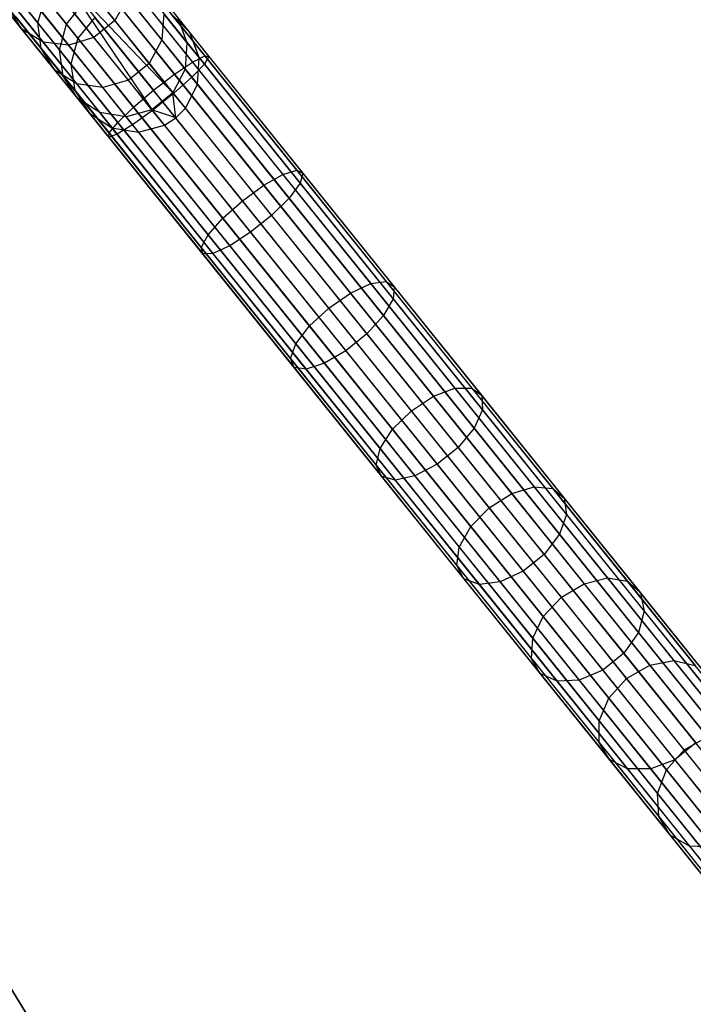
# Model space of a CAD drawing. Extents: x -102 to 102, y -101 to 102.
# Tile 297 of 481: x 50 to 60, y -79 to -63. Entities that reach past the tile are written whole.
import ezdxf

# ---------------------------------------------------------------- set-up
doc = ezdxf.new("R2010")
doc.units = 0
doc.header["$LTSCALE"] = 25.4
doc.layers.get('0').update_dxf_attribs({"linetype": 'CONTINUOUS'})

# ---------------------------------------------------------------- blocks, each defined once
blk = doc.blocks.new('NL2500011659_STL')
at = {"color": 0}
for p, q in [((51.329, -62.231, -7.809), (52.772, -64.025, -7.944)), ((51.329, -62.231, -7.809), (52.772, -64.025, -7.944)), ((51.362, -62.204, -7.395), (52.836, -64.035, -7.533)), ((51.362, -62.204, -7.395), (52.836, -64.035, -7.533)), ((51.167, -62.362, -8.169), (52.583, -64.123, -8.302)), ((51.167, -62.362, -8.169), (52.583, -64.123, -8.302)), ((51.262, -62.285, -7), (52.765, -64.152, -7.141)), ((51.262, -62.285, -7), (52.765, -64.152, -7.141)), ((50.904, -62.573, -8.414), (52.303, -64.311, -8.544)), ((50.904, -62.573, -8.414), (52.303, -64.311, -8.544)), ((51.045, -62.459, -6.691), (52.571, -64.355, -6.834)), ((51.045, -62.459, -6.691), (52.571, -64.355, -6.834)), ((51.38, -63.481, -295.981), (50.688, -62.621, -298.135)), ((51.38, -63.481, -295.981), (50.688, -62.621, -298.135)), ((50.75, -62.697, -6.522), (52.287, -64.608, -6.666)), ((50.75, -62.697, -6.522), (52.287, -64.608, -6.666)), ((49.943, -63.613, -295.628), (49.279, -62.788, -297.692)), ((49.943, -63.613, -295.628), (49.279, -62.788, -297.692)), ((51.056, -63.742, -295.981), (50.364, -62.881, -298.135)), ((51.056, -63.742, -295.981), (50.364, -62.881, -298.135)), ((50.588, -62.828, -6.5), (52.287, -64.608, -6.666)), ((50.588, -62.828, -6.5), (52.287, -64.608, -6.666)), ((50.588, -62.828, -6.5), (51.963, -64.869, -6.666)), ((50.588, -62.828, -6.5), (51.963, -64.869, -6.666)), ((50.588, -62.828, -8.5), (51.98, -64.558, -8.63)), ((50.588, -62.828, -8.5), (51.98, -64.558, -8.63)), ((50.27, -63.814, -295.788), (49.593, -62.973, -297.893)), ((50.27, -63.814, -295.788), (49.593, -62.973, -297.893)), ((50.186, -63.513, -293.226), (49.695, -62.904, -295.315)), ((50.186, -63.513, -293.226), (49.695, -62.904, -295.315)), ((50.664, -63.86, -295.913), (49.977, -63.006, -298.049)), ((50.664, -63.86, -295.913), (49.977, -63.006, -298.049)), ((50.426, -62.958, -6.522), (51.963, -64.869, -6.666)), ((50.426, -62.958, -6.522), (51.963, -64.869, -6.666)), ((50.186, -63.513, -293.226), (50.301, -63.121, -293.154)), ((50.186, -63.513, -293.226), (50.301, -63.121, -293.154)), ((50.271, -63.083, -8.414), (51.67, -64.821, -8.544)), ((50.271, -63.083, -8.414), (51.67, -64.821, -8.544)), ((50.634, -63.534, -291.016), (50.301, -63.121, -293.154)), ((50.634, -63.534, -291.016), (50.301, -63.121, -293.154)), ((51.579, -63.123, -295.913), (51.38, -63.481, -295.981)), ((51.579, -63.123, -295.913), (51.38, -63.481, -295.981)), ((52.108, -63.779, -293.664), (51.579, -63.123, -295.913)), ((52.108, -63.779, -293.664), (51.579, -63.123, -295.913)), ((49.943, -63.613, -295.628), (49.739, -63.291, -295.461)), ((50.239, -63.912, -293.333), (49.739, -63.291, -295.461)), ((49.943, -63.613, -295.628), (49.739, -63.291, -295.461)), ((50.239, -63.912, -293.333), (49.739, -63.291, -295.461)), ((50.009, -63.294, -8.169), (51.426, -65.054, -8.302)), ((50.009, -63.294, -8.169), (51.426, -65.054, -8.302)), ((50.13, -63.196, -6.691), (51.655, -65.092, -6.834)), ((50.13, -63.196, -6.691), (51.655, -65.092, -6.834)), ((50.634, -63.534, -291.016), (50.897, -63.212, -291)), ((50.634, -63.534, -291.016), (50.897, -63.212, -291)), ((62.841, -77.406, -28.831), (51.443, -63.242, -288.831)), ((62.841, -77.406, -28.831), (51.443, -63.242, -288.831)), ((63.256, -77.385, -28.848), (51.858, -63.221, -288.848)), ((63.256, -77.385, -28.848), (51.858, -63.221, -288.848)), ((49.813, -63.451, -7.395), (51.286, -65.282, -7.533)), ((49.813, -63.451, -7.395), (51.286, -65.282, -7.533)), ((49.847, -63.424, -7.809), (51.29, -65.218, -7.944)), ((49.847, -63.424, -7.809), (51.29, -65.218, -7.944)), ((49.913, -63.371, -7), (51.415, -65.238, -7.141)), ((49.913, -63.371, -7), (51.415, -65.238, -7.141)), ((51.072, -63.43, -288.825), (50.809, -63.752, -288.831)), ((51.072, -63.43, -288.825), (50.809, -63.752, -288.831)), ((51.38, -63.481, -295.981), (51.056, -63.742, -295.981)), ((51.38, -63.481, -295.981), (51.056, -63.742, -295.981)), ((62.47, -77.594, -28.825), (51.072, -63.43, -288.825)), ((62.47, -77.594, -28.825), (51.072, -63.43, -288.825)), ((51.913, -64.143, -293.714), (51.38, -63.481, -295.981)), ((51.913, -64.143, -293.714), (51.38, -63.481, -295.981)), ((52.139, -63.375, -293.573), (52.108, -63.779, -293.664)), ((52.139, -63.375, -293.573), (52.108, -63.779, -293.664)), ((52.496, -63.818, -291.276), (52.139, -63.375, -293.573)), ((52.496, -63.818, -291.276), (52.139, -63.375, -293.573)), ((63.643, -77.535, -28.874), (52.245, -63.37, -288.874)), ((52.538, -63.665, -288.902), (52.245, -63.37, -288.874)), ((63.643, -77.535, -28.874), (52.245, -63.37, -288.874)), ((52.538, -63.665, -288.902), (52.245, -63.37, -288.874)), ((52.353, -63.435, -291.204), (52.496, -63.818, -291.276)), ((52.538, -63.665, -288.902), (52.353, -63.435, -291.204)), ((52.538, -63.665, -288.902), (52.353, -63.435, -291.204)), ((52.353, -63.435, -291.204), (52.496, -63.818, -291.276)), ((50.27, -63.814, -295.788), (49.943, -63.613, -295.628)), ((50.453, -64.247, -293.455), (49.943, -63.613, -295.628)), ((50.27, -63.814, -295.788), (49.943, -63.613, -295.628)), ((50.453, -64.247, -293.455), (49.943, -63.613, -295.628)), ((50.239, -63.912, -293.333), (50.186, -63.513, -293.226)), ((50.522, -63.932, -291.061), (50.186, -63.513, -293.226)), ((50.239, -63.912, -293.333), (50.186, -63.513, -293.226)), ((50.522, -63.932, -291.061), (50.186, -63.513, -293.226)), ((50.522, -63.932, -291.061), (50.634, -63.534, -291.016)), ((50.522, -63.932, -291.061), (50.634, -63.534, -291.016)), ((50.809, -63.752, -288.831), (50.634, -63.534, -291.016)), ((50.809, -63.752, -288.831), (50.634, -63.534, -291.016)), ((51.056, -63.742, -295.981), (50.664, -63.86, -295.913)), ((51.056, -63.742, -295.981), (50.664, -63.86, -295.913)), ((50.809, -63.752, -288.831), (50.7, -64.153, -288.848)), ((50.809, -63.752, -288.831), (50.7, -64.153, -288.848)), ((62.207, -77.916, -28.831), (50.809, -63.752, -288.831)), ((62.207, -77.916, -28.831), (50.809, -63.752, -288.831)), ((51.589, -64.404, -293.714), (51.056, -63.742, -295.981)), ((51.589, -64.404, -293.714), (51.056, -63.742, -295.981)), ((52.108, -63.779, -293.664), (51.913, -64.143, -293.714)), ((52.108, -63.779, -293.664), (51.913, -64.143, -293.714)), ((52.47, -64.229, -291.333), (52.108, -63.779, -293.664)), ((52.47, -64.229, -291.333), (52.108, -63.779, -293.664)), ((63.936, -77.829, -28.902), (52.538, -63.665, -288.902)), ((52.685, -64.053, -288.93), (52.538, -63.665, -288.902)), ((63.936, -77.829, -28.902), (52.538, -63.665, -288.902)), ((52.685, -64.053, -288.93), (52.538, -63.665, -288.902)), ((50.453, -64.247, -293.455), (50.239, -63.912, -293.333)), ((50.582, -64.338, -291.127), (50.239, -63.912, -293.333)), ((50.453, -64.247, -293.455), (50.239, -63.912, -293.333)), ((50.582, -64.338, -291.127), (50.239, -63.912, -293.333)), ((50.664, -63.86, -295.913), (50.27, -63.814, -295.788)), ((50.79, -64.46, -293.573), (50.27, -63.814, -295.788)), ((50.664, -63.86, -295.913), (50.27, -63.814, -295.788)), ((50.79, -64.46, -293.573), (50.27, -63.814, -295.788)), ((50.582, -64.338, -291.127), (50.522, -63.932, -291.061)), ((50.7, -64.153, -288.848), (50.522, -63.932, -291.061)), ((50.582, -64.338, -291.127), (50.522, -63.932, -291.061)), ((50.7, -64.153, -288.848), (50.522, -63.932, -291.061)), ((51.192, -64.516, -293.664), (50.664, -63.86, -295.913)), ((51.192, -64.516, -293.664), (50.664, -63.86, -295.913)), ((52.496, -63.818, -291.276), (52.47, -64.229, -291.333)), ((52.496, -63.818, -291.276), (52.47, -64.229, -291.333)), ((52.685, -64.053, -288.93), (52.496, -63.818, -291.276)), ((52.685, -64.053, -288.93), (52.496, -63.818, -291.276)), ((52.583, -64.123, -8.302), (52.772, -64.025, -7.944)), ((52.583, -64.123, -8.302), (52.772, -64.025, -7.944)), ((52.661, -64.467, -288.952), (52.685, -64.053, -288.93)), ((52.661, -64.467, -288.952), (52.685, -64.053, -288.93)), ((64.083, -78.217, -28.93), (52.685, -64.053, -288.93)), ((64.083, -78.217, -28.93), (52.685, -64.053, -288.93)), ((52.836, -64.035, -7.533), (52.765, -64.152, -7.141)), ((52.836, -64.035, -7.533), (52.765, -64.152, -7.141)), ((52.772, -64.025, -7.944), (54.195, -65.794, -8.347)), ((52.772, -64.025, -7.944), (54.195, -65.794, -8.347)), ((52.772, -64.025, -7.944), (52.836, -64.035, -7.533)), ((52.772, -64.025, -7.944), (52.836, -64.035, -7.533)), ((52.836, -64.035, -7.533), (54.289, -65.842, -7.945)), ((52.836, -64.035, -7.533), (54.289, -65.842, -7.945)), ((50.79, -64.46, -293.573), (50.453, -64.247, -293.455)), ((50.803, -64.682, -291.204), (50.453, -64.247, -293.455)), ((50.79, -64.46, -293.573), (50.453, -64.247, -293.455)), ((50.803, -64.682, -291.204), (50.453, -64.247, -293.455)), ((62.098, -78.317, -28.848), (50.7, -64.153, -288.848)), ((50.7, -64.153, -288.848), (50.763, -64.563, -288.874)), ((62.098, -78.317, -28.848), (50.7, -64.153, -288.848)), ((50.7, -64.153, -288.848), (50.763, -64.563, -288.874)), ((51.913, -64.143, -293.714), (51.589, -64.404, -293.714)), ((51.913, -64.143, -293.714), (51.589, -64.404, -293.714)), ((52.278, -64.597, -291.365), (51.913, -64.143, -293.714)), ((52.278, -64.597, -291.365), (51.913, -64.143, -293.714)), ((52.47, -64.229, -291.333), (52.278, -64.597, -291.365)), ((52.47, -64.229, -291.333), (52.278, -64.597, -291.365)), ((52.303, -64.311, -8.544), (52.583, -64.123, -8.302)), ((52.303, -64.311, -8.544), (52.583, -64.123, -8.302)), ((52.661, -64.467, -288.952), (52.47, -64.229, -291.333)), ((52.661, -64.467, -288.952), (52.47, -64.229, -291.333)), ((52.765, -64.152, -7.141), (52.571, -64.355, -6.834)), ((52.765, -64.152, -7.141), (52.571, -64.355, -6.834)), ((52.583, -64.123, -8.302), (53.981, -65.859, -8.698)), ((52.583, -64.123, -8.302), (53.981, -65.859, -8.698)), ((52.765, -64.152, -7.141), (54.247, -65.994, -7.56)), ((52.765, -64.152, -7.141), (54.247, -65.994, -7.56)), ((50.803, -64.682, -291.204), (50.582, -64.338, -291.127)), ((50.763, -64.563, -288.874), (50.582, -64.338, -291.127)), ((50.803, -64.682, -291.204), (50.582, -64.338, -291.127)), ((50.763, -64.563, -288.874), (50.582, -64.338, -291.127)), ((51.589, -64.404, -293.714), (51.192, -64.516, -293.664)), ((51.589, -64.404, -293.714), (51.192, -64.516, -293.664)), ((51.954, -64.858, -291.365), (51.589, -64.404, -293.714)), ((51.954, -64.858, -291.365), (51.589, -64.404, -293.714)), ((51.98, -64.558, -8.63), (52.303, -64.311, -8.544)), ((51.98, -64.558, -8.63), (52.303, -64.311, -8.544)), ((52.571, -64.355, -6.834), (52.287, -64.608, -6.666)), ((52.571, -64.355, -6.834), (52.287, -64.608, -6.666)), ((52.303, -64.311, -8.544), (53.683, -66.026, -8.935)), ((52.303, -64.311, -8.544), (53.683, -66.026, -8.935)), ((52.571, -64.355, -6.834), (54.075, -66.224, -7.26)), ((52.571, -64.355, -6.834), (54.075, -66.224, -7.26)), ((51.192, -64.516, -293.664), (50.79, -64.46, -293.573)), ((51.147, -64.904, -291.276), (50.79, -64.46, -293.573)), ((51.192, -64.516, -293.664), (50.79, -64.46, -293.573)), ((51.147, -64.904, -291.276), (50.79, -64.46, -293.573)), ((51.554, -64.966, -291.333), (51.192, -64.516, -293.664)), ((51.554, -64.966, -291.333), (51.192, -64.516, -293.664)), ((51.67, -64.821, -8.544), (51.98, -64.558, -8.63)), ((51.67, -64.821, -8.544), (51.98, -64.558, -8.63)), ((53.354, -66.265, -9.019), (51.98, -64.558, -8.63)), ((53.354, -66.265, -9.019), (51.98, -64.558, -8.63)), ((52.471, -64.837, -288.963), (52.661, -64.467, -288.952)), ((52.471, -64.837, -288.963), (52.661, -64.467, -288.952)), ((64.059, -78.632, -28.952), (52.661, -64.467, -288.952)), ((64.059, -78.632, -28.952), (52.661, -64.467, -288.952)), ((62.161, -78.727, -28.874), (50.763, -64.563, -288.874)), ((50.763, -64.563, -288.874), (50.988, -64.912, -288.902)), ((62.161, -78.727, -28.874), (50.763, -64.563, -288.874)), ((50.763, -64.563, -288.874), (50.988, -64.912, -288.902)), ((51.147, -64.904, -291.276), (50.803, -64.682, -291.204)), ((50.988, -64.912, -288.902), (50.803, -64.682, -291.204)), ((51.147, -64.904, -291.276), (50.803, -64.682, -291.204)), ((50.988, -64.912, -288.902), (50.803, -64.682, -291.204)), ((52.278, -64.597, -291.365), (51.954, -64.858, -291.365)), ((52.278, -64.597, -291.365), (51.954, -64.858, -291.365)), ((52.287, -64.608, -6.666), (51.963, -64.869, -6.666)), ((52.287, -64.608, -6.666), (51.963, -64.869, -6.666)), ((52.471, -64.837, -288.963), (52.278, -64.597, -291.365)), ((52.471, -64.837, -288.963), (52.278, -64.597, -291.365)), ((52.323, -64.984, -288.965), (52.278, -64.597, -291.365)), ((52.323, -64.984, -288.965), (52.278, -64.597, -291.365)), ((52.287, -64.608, -6.666), (53.804, -66.493, -7.095)), ((52.287, -64.608, -6.666), (53.804, -66.493, -7.095)), ((51.426, -65.054, -8.302), (51.67, -64.821, -8.544)), ((51.426, -65.054, -8.302), (51.67, -64.821, -8.544)), ((51.954, -64.858, -291.365), (51.554, -64.966, -291.333)), ((51.954, -64.858, -291.365), (51.554, -64.966, -291.333)), ((51.67, -64.821, -8.544), (53.05, -66.536, -8.935)), ((51.67, -64.821, -8.544), (53.05, -66.536, -8.935)), ((52.323, -64.984, -288.965), (51.954, -64.858, -291.365)), ((52.323, -64.984, -288.965), (51.954, -64.858, -291.365)), ((52.147, -65.097, -288.963), (51.954, -64.858, -291.365)), ((52.147, -65.097, -288.963), (51.954, -64.858, -291.365)), ((52.323, -64.984, -288.965), (52.471, -64.837, -288.963)), ((52.323, -64.984, -288.965), (52.471, -64.837, -288.963)), ((63.869, -79.001, -28.963), (52.471, -64.837, -288.963)), ((63.869, -79.001, -28.963), (52.471, -64.837, -288.963)), ((62.386, -79.076, -28.902), (50.988, -64.912, -288.902)), ((50.988, -64.912, -288.902), (51.335, -65.138, -288.93)), ((62.386, -79.076, -28.902), (50.988, -64.912, -288.902)), ((50.988, -64.912, -288.902), (51.335, -65.138, -288.93)), ((51.554, -64.966, -291.333), (51.147, -64.904, -291.276)), ((51.335, -65.138, -288.93), (51.147, -64.904, -291.276)), ((51.554, -64.966, -291.333), (51.147, -64.904, -291.276)), ((51.335, -65.138, -288.93), (51.147, -64.904, -291.276)), ((51.745, -65.204, -288.952), (51.554, -64.966, -291.333)), ((51.745, -65.204, -288.952), (51.554, -64.966, -291.333)), ((51.963, -64.869, -6.666), (51.655, -65.092, -6.834)), ((51.963, -64.869, -6.666), (51.655, -65.092, -6.834)), ((51.963, -64.869, -6.666), (53.48, -66.754, -7.095)), ((51.963, -64.869, -6.666), (53.48, -66.754, -7.095)), ((52.147, -65.097, -288.963), (52.323, -64.984, -288.965)), ((52.147, -65.097, -288.963), (52.323, -64.984, -288.965)), ((63.721, -79.148, -28.965), (52.323, -64.984, -288.965)), ((63.721, -79.148, -28.965), (52.323, -64.984, -288.965)), ((51.29, -65.218, -7.944), (51.426, -65.054, -8.302)), ((51.29, -65.218, -7.944), (51.426, -65.054, -8.302)), ((62.733, -79.303, -28.93), (51.335, -65.138, -288.93)), ((51.335, -65.138, -288.93), (51.745, -65.204, -288.952)), ((62.733, -79.303, -28.93), (51.335, -65.138, -288.93)), ((51.335, -65.138, -288.93), (51.745, -65.204, -288.952)), ((51.655, -65.092, -6.834), (51.415, -65.238, -7.141)), ((51.655, -65.092, -6.834), (51.415, -65.238, -7.141)), ((51.426, -65.054, -8.302), (52.823, -66.791, -8.698)), ((51.426, -65.054, -8.302), (52.823, -66.791, -8.698)), ((51.655, -65.092, -6.834), (53.159, -66.961, -7.26)), ((51.655, -65.092, -6.834), (53.159, -66.961, -7.26)), ((51.745, -65.204, -288.952), (52.147, -65.097, -288.963)), ((51.745, -65.204, -288.952), (52.147, -65.097, -288.963)), ((63.545, -79.262, -28.963), (52.147, -65.097, -288.963)), ((63.545, -79.262, -28.963), (52.147, -65.097, -288.963)), ((51.286, -65.282, -7.533), (51.29, -65.218, -7.944)), ((51.286, -65.282, -7.533), (51.29, -65.218, -7.944)), ((51.415, -65.238, -7.141), (51.286, -65.282, -7.533)), ((51.415, -65.238, -7.141), (51.286, -65.282, -7.533)), ((51.286, -65.282, -7.533), (52.74, -67.089, -7.945)), ((51.286, -65.282, -7.533), (52.74, -67.089, -7.945)), ((51.29, -65.218, -7.944), (52.713, -66.987, -8.347)), ((51.29, -65.218, -7.944), (52.713, -66.987, -8.347)), ((51.415, -65.238, -7.141), (52.897, -67.08, -7.56)), ((51.415, -65.238, -7.141), (52.897, -67.08, -7.56)), ((63.144, -79.369, -28.952), (51.745, -65.204, -288.952)), ((63.144, -79.369, -28.952), (51.745, -65.204, -288.952)), ((53.683, -66.026, -8.935), (53.981, -65.859, -8.698)), ((53.683, -66.026, -8.935), (53.981, -65.859, -8.698)), ((53.981, -65.859, -8.698), (54.195, -65.794, -8.347)), ((53.981, -65.859, -8.698), (54.195, -65.794, -8.347)), ((53.981, -65.859, -8.698), (55.34, -67.548, -9.351)), ((53.981, -65.859, -8.698), (55.34, -67.548, -9.351)), ((54.195, -65.794, -8.347), (55.58, -67.514, -9.013)), ((54.195, -65.794, -8.347), (55.58, -67.514, -9.013)), ((54.195, -65.794, -8.347), (54.289, -65.842, -7.945)), ((54.195, -65.794, -8.347), (54.289, -65.842, -7.945)), ((54.289, -65.842, -7.945), (54.247, -65.994, -7.56)), ((54.289, -65.842, -7.945), (54.247, -65.994, -7.56)), ((54.289, -65.842, -7.945), (55.703, -67.598, -8.625)), ((54.289, -65.842, -7.945), (55.703, -67.598, -8.625)), ((53.354, -66.265, -9.019), (53.683, -66.026, -8.935)), ((53.354, -66.265, -9.019), (53.683, -66.026, -8.935)), ((53.683, -66.026, -8.935), (55.025, -67.693, -9.581)), ((53.683, -66.026, -8.935), (55.025, -67.693, -9.581)), ((54.247, -65.994, -7.56), (54.075, -66.224, -7.26)), ((54.247, -65.994, -7.56), (54.075, -66.224, -7.26)), ((54.247, -65.994, -7.56), (55.688, -67.785, -8.254)), ((54.247, -65.994, -7.56), (55.688, -67.785, -8.254)), ((54.075, -66.224, -7.26), (53.804, -66.493, -7.095)), ((54.075, -66.224, -7.26), (53.804, -66.493, -7.095)), ((54.075, -66.224, -7.26), (55.538, -68.042, -7.964)), ((54.075, -66.224, -7.26), (55.538, -68.042, -7.964)), ((53.05, -66.536, -8.935), (53.354, -66.265, -9.019)), ((53.05, -66.536, -8.935), (53.354, -66.265, -9.019)), ((54.689, -67.925, -9.662), (53.354, -66.265, -9.019)), ((54.689, -67.925, -9.662), (53.354, -66.265, -9.019)), ((52.823, -66.791, -8.698), (53.05, -66.536, -8.935)), ((52.823, -66.791, -8.698), (53.05, -66.536, -8.935)), ((53.05, -66.536, -8.935), (54.391, -68.203, -9.581)), ((53.05, -66.536, -8.935), (54.391, -68.203, -9.581)), ((53.804, -66.493, -7.095), (53.48, -66.754, -7.095)), ((53.804, -66.493, -7.095), (53.48, -66.754, -7.095)), ((53.804, -66.493, -7.095), (55.278, -68.325, -7.805)), ((53.804, -66.493, -7.095), (55.278, -68.325, -7.805)), ((52.713, -66.987, -8.347), (52.823, -66.791, -8.698)), ((52.713, -66.987, -8.347), (52.823, -66.791, -8.698)), ((52.823, -66.791, -8.698), (54.182, -68.48, -9.351)), ((52.823, -66.791, -8.698), (54.182, -68.48, -9.351)), ((53.48, -66.754, -7.095), (53.159, -66.961, -7.26)), ((53.48, -66.754, -7.095), (53.159, -66.961, -7.26)), ((53.48, -66.754, -7.095), (54.955, -68.586, -7.805)), ((53.48, -66.754, -7.095), (54.955, -68.586, -7.805)), ((52.74, -67.089, -7.945), (52.713, -66.987, -8.347)), ((52.713, -66.987, -8.347), (54.098, -68.707, -9.013)), ((52.713, -66.987, -8.347), (54.098, -68.707, -9.013)), ((52.74, -67.089, -7.945), (52.713, -66.987, -8.347)), ((53.159, -66.961, -7.26), (52.897, -67.08, -7.56)), ((53.159, -66.961, -7.26), (52.897, -67.08, -7.56)), ((53.159, -66.961, -7.26), (54.622, -68.779, -7.964)), ((53.159, -66.961, -7.26), (54.622, -68.779, -7.964)), ((52.897, -67.08, -7.56), (52.74, -67.089, -7.945)), ((52.897, -67.08, -7.56), (52.74, -67.089, -7.945)), ((52.74, -67.089, -7.945), (54.153, -68.845, -8.625)), ((52.74, -67.089, -7.945), (54.153, -68.845, -8.625)), ((52.897, -67.08, -7.56), (54.339, -68.87, -8.254)), ((52.897, -67.08, -7.56), (54.339, -68.87, -8.254)), ((55.025, -67.693, -9.581), (55.34, -67.548, -9.351)), ((55.025, -67.693, -9.581), (55.34, -67.548, -9.351)), ((55.34, -67.548, -9.351), (55.58, -67.514, -9.013)), ((55.34, -67.548, -9.351), (55.58, -67.514, -9.013)), ((55.34, -67.548, -9.351), (56.641, -69.166, -10.254)), ((55.34, -67.548, -9.351), (56.641, -69.166, -10.254)), ((55.58, -67.514, -9.013), (56.905, -69.162, -9.933)), ((55.58, -67.514, -9.013), (56.905, -69.162, -9.933)), ((55.58, -67.514, -9.013), (55.703, -67.598, -8.625)), ((55.58, -67.514, -9.013), (55.703, -67.598, -8.625)), ((55.703, -67.598, -8.625), (55.688, -67.785, -8.254)), ((55.703, -67.598, -8.625), (55.688, -67.785, -8.254)), ((55.703, -67.598, -8.625), (57.056, -69.28, -9.564)), ((55.703, -67.598, -8.625), (57.056, -69.28, -9.564)), ((54.689, -67.925, -9.662), (55.025, -67.693, -9.581)), ((54.689, -67.925, -9.662), (55.025, -67.693, -9.581)), ((55.025, -67.693, -9.581), (56.31, -69.29, -10.472)), ((55.025, -67.693, -9.581), (56.31, -69.29, -10.472)), ((55.688, -67.785, -8.254), (55.538, -68.042, -7.964)), ((55.688, -67.785, -8.254), (55.538, -68.042, -7.964)), ((55.688, -67.785, -8.254), (57.068, -69.5, -9.211)), ((55.688, -67.785, -8.254), (57.068, -69.5, -9.211)), ((54.391, -68.203, -9.581), (54.689, -67.925, -9.662)), ((54.391, -68.203, -9.581), (54.689, -67.925, -9.662)), ((55.969, -69.515, -10.549), (54.689, -67.925, -9.662)), ((55.969, -69.515, -10.549), (54.689, -67.925, -9.662)), ((55.538, -68.042, -7.964), (55.278, -68.325, -7.805)), ((55.538, -68.042, -7.964), (55.278, -68.325, -7.805)), ((55.538, -68.042, -7.964), (56.939, -69.783, -8.936)), ((55.538, -68.042, -7.964), (56.939, -69.783, -8.936)), ((54.182, -68.48, -9.351), (54.391, -68.203, -9.581)), ((54.182, -68.48, -9.351), (54.391, -68.203, -9.581)), ((54.391, -68.203, -9.581), (55.676, -69.8, -10.472)), ((54.391, -68.203, -9.581), (55.676, -69.8, -10.472)), ((55.278, -68.325, -7.805), (54.955, -68.586, -7.805)), ((55.278, -68.325, -7.805), (54.955, -68.586, -7.805)), ((55.278, -68.325, -7.805), (56.691, -70.081, -8.785)), ((55.278, -68.325, -7.805), (56.691, -70.081, -8.785)), ((54.098, -68.707, -9.013), (54.182, -68.48, -9.351)), ((54.098, -68.707, -9.013), (54.182, -68.48, -9.351)), ((54.182, -68.48, -9.351), (55.484, -70.097, -10.254)), ((54.182, -68.48, -9.351), (55.484, -70.097, -10.254)), ((54.955, -68.586, -7.805), (54.622, -68.779, -7.964)), ((54.955, -68.586, -7.805), (54.622, -68.779, -7.964)), ((54.955, -68.586, -7.805), (56.367, -70.342, -8.785)), ((54.955, -68.586, -7.805), (56.367, -70.342, -8.785)), ((54.153, -68.845, -8.625), (54.098, -68.707, -9.013)), ((54.098, -68.707, -9.013), (55.424, -70.354, -9.933)), ((54.098, -68.707, -9.013), (55.424, -70.354, -9.933)), ((54.153, -68.845, -8.625), (54.098, -68.707, -9.013)), ((54.622, -68.779, -7.964), (54.339, -68.87, -8.254)), ((54.622, -68.779, -7.964), (54.339, -68.87, -8.254)), ((54.622, -68.779, -7.964), (56.023, -70.52, -8.936)), ((54.622, -68.779, -7.964), (56.023, -70.52, -8.936)), ((54.339, -68.87, -8.254), (54.153, -68.845, -8.625)), ((54.153, -68.845, -8.625), (55.507, -70.527, -9.564)), ((54.153, -68.845, -8.625), (55.507, -70.527, -9.564)), ((54.339, -68.87, -8.254), (54.153, -68.845, -8.625)), ((54.339, -68.87, -8.254), (55.719, -70.586, -9.211)), ((54.339, -68.87, -8.254), (55.719, -70.586, -9.211)), ((56.31, -69.29, -10.472), (56.641, -69.166, -10.254)), ((56.31, -69.29, -10.472), (56.641, -69.166, -10.254)), ((56.641, -69.166, -10.254), (56.905, -69.162, -9.933)), ((56.641, -69.166, -10.254), (56.905, -69.162, -9.933)), ((56.641, -69.166, -10.254), (57.868, -70.69, -11.394)), ((56.641, -69.166, -10.254), (57.868, -70.69, -11.394)), ((56.905, -69.162, -9.933), (58.155, -70.715, -11.094)), ((56.905, -69.162, -9.933), (58.155, -70.715, -11.094)), ((56.905, -69.162, -9.933), (57.056, -69.28, -9.564)), ((56.905, -69.162, -9.933), (57.056, -69.28, -9.564)), ((57.056, -69.28, -9.564), (58.332, -70.865, -10.749)), ((57.056, -69.28, -9.564), (58.332, -70.865, -10.749)), ((57.056, -69.28, -9.564), (57.068, -69.5, -9.211)), ((57.056, -69.28, -9.564), (57.068, -69.5, -9.211)), ((55.969, -69.515, -10.549), (56.31, -69.29, -10.472)), ((55.969, -69.515, -10.549), (56.31, -69.29, -10.472)), ((56.31, -69.29, -10.472), (57.521, -70.795, -11.597)), ((56.31, -69.29, -10.472), (57.521, -70.795, -11.597)), ((55.676, -69.8, -10.472), (55.969, -69.515, -10.549)), ((55.676, -69.8, -10.472), (55.969, -69.515, -10.549)), ((57.174, -71.013, -11.669), (55.969, -69.515, -10.549)), ((57.174, -71.013, -11.669), (55.969, -69.515, -10.549)), ((57.068, -69.5, -9.211), (56.939, -69.783, -8.936)), ((57.068, -69.5, -9.211), (56.939, -69.783, -8.936)), ((57.068, -69.5, -9.211), (58.369, -71.116, -10.419)), ((57.068, -69.5, -9.211), (58.369, -71.116, -10.419)), ((53.888, -85.094, -28.902), (44.317, -69.636, -288.902)), ((53.888, -85.094, -28.902), (44.317, -69.636, -288.902)), ((55.484, -70.097, -10.254), (55.676, -69.8, -10.472)), ((55.484, -70.097, -10.254), (55.676, -69.8, -10.472)), ((55.676, -69.8, -10.472), (56.887, -71.305, -11.597)), ((55.676, -69.8, -10.472), (56.887, -71.305, -11.597)), ((56.939, -69.783, -8.936), (56.691, -70.081, -8.785)), ((56.939, -69.783, -8.936), (56.691, -70.081, -8.785)), ((56.939, -69.783, -8.936), (58.259, -71.424, -10.162)), ((56.939, -69.783, -8.936), (58.259, -71.424, -10.162)), ((55.424, -70.354, -9.933), (55.484, -70.097, -10.254)), ((55.424, -70.354, -9.933), (55.484, -70.097, -10.254)), ((55.484, -70.097, -10.254), (56.71, -71.622, -11.394)), ((55.484, -70.097, -10.254), (56.71, -71.622, -11.394)), ((56.691, -70.081, -8.785), (56.367, -70.342, -8.785)), ((56.691, -70.081, -8.785), (56.367, -70.342, -8.785)), ((56.691, -70.081, -8.785), (58.022, -71.735, -10.021)), ((56.691, -70.081, -8.785), (58.022, -71.735, -10.021)), ((56.367, -70.342, -8.785), (56.023, -70.52, -8.936)), ((56.367, -70.342, -8.785), (56.023, -70.52, -8.936)), ((56.367, -70.342, -8.785), (57.698, -71.996, -10.021)), ((56.367, -70.342, -8.785), (57.698, -71.996, -10.021)), ((55.507, -70.527, -9.564), (55.424, -70.354, -9.933)), ((55.424, -70.354, -9.933), (56.673, -71.907, -11.094)), ((55.424, -70.354, -9.933), (56.673, -71.907, -11.094)), ((55.507, -70.527, -9.564), (55.424, -70.354, -9.933)), ((55.719, -70.586, -9.211), (55.507, -70.527, -9.564)), ((55.507, -70.527, -9.564), (56.782, -72.112, -10.749)), ((55.507, -70.527, -9.564), (56.782, -72.112, -10.749)), ((55.719, -70.586, -9.211), (55.507, -70.527, -9.564)), ((56.023, -70.52, -8.936), (55.719, -70.586, -9.211)), ((56.023, -70.52, -8.936), (55.719, -70.586, -9.211)), ((55.719, -70.586, -9.211), (57.02, -72.202, -10.419)), ((55.719, -70.586, -9.211), (57.02, -72.202, -10.419)), ((56.023, -70.52, -8.936), (57.344, -72.161, -10.162)), ((56.023, -70.52, -8.936), (57.344, -72.161, -10.162)), ((57.174, -71.013, -11.669), (57.521, -70.795, -11.597)), ((57.174, -71.013, -11.669), (57.521, -70.795, -11.597)), ((57.521, -70.795, -11.597), (57.868, -70.69, -11.394)), ((57.521, -70.795, -11.597), (57.868, -70.69, -11.394)), ((57.521, -70.795, -11.597), (58.641, -72.188, -12.94)), ((57.521, -70.795, -11.597), (58.641, -72.188, -12.94)), ((57.868, -70.69, -11.394), (59.003, -72.1, -12.754)), ((57.868, -70.69, -11.394), (59.003, -72.1, -12.754)), ((57.868, -70.69, -11.394), (58.155, -70.715, -11.094)), ((57.868, -70.69, -11.394), (58.155, -70.715, -11.094)), ((58.155, -70.715, -11.094), (59.311, -72.151, -12.479)), ((58.155, -70.715, -11.094), (59.311, -72.151, -12.479)), ((58.155, -70.715, -11.094), (58.332, -70.865, -10.749)), ((58.155, -70.715, -11.094), (58.332, -70.865, -10.749)), ((58.332, -70.865, -10.749), (59.512, -72.332, -12.164)), ((58.332, -70.865, -10.749), (59.512, -72.332, -12.164)), ((58.332, -70.865, -10.749), (58.369, -71.116, -10.419)), ((58.332, -70.865, -10.749), (58.369, -71.116, -10.419)), ((56.887, -71.305, -11.597), (57.174, -71.013, -11.669)), ((56.887, -71.305, -11.597), (57.174, -71.013, -11.669)), ((58.29, -72.399, -13.006), (57.174, -71.013, -11.669)), ((58.29, -72.399, -13.006), (57.174, -71.013, -11.669)), ((58.369, -71.116, -10.419), (58.259, -71.424, -10.162)), ((58.369, -71.116, -10.419), (58.259, -71.424, -10.162)), ((58.369, -71.116, -10.419), (59.572, -72.612, -11.862)), ((58.369, -71.116, -10.419), (59.572, -72.612, -11.862)), ((56.71, -71.622, -11.394), (56.887, -71.305, -11.597)), ((56.71, -71.622, -11.394), (56.887, -71.305, -11.597)), ((56.887, -71.305, -11.597), (58.008, -72.697, -12.94)), ((56.887, -71.305, -11.597), (58.008, -72.697, -12.94)), ((58.259, -71.424, -10.162), (58.022, -71.735, -10.021)), ((58.259, -71.424, -10.162), (58.022, -71.735, -10.021)), ((58.259, -71.424, -10.162), (59.481, -72.942, -11.626)), ((58.259, -71.424, -10.162), (59.481, -72.942, -11.626)), ((56.673, -71.907, -11.094), (56.71, -71.622, -11.394)), ((56.673, -71.907, -11.094), (56.71, -71.622, -11.394)), ((56.71, -71.622, -11.394), (57.845, -73.032, -12.754)), ((56.71, -71.622, -11.394), (57.845, -73.032, -12.754)), ((58.022, -71.735, -10.021), (57.698, -71.996, -10.021)), ((58.022, -71.735, -10.021), (57.698, -71.996, -10.021)), ((58.022, -71.735, -10.021), (59.253, -73.265, -11.497)), ((58.022, -71.735, -10.021), (59.253, -73.265, -11.497)), ((56.782, -72.112, -10.749), (56.673, -71.907, -11.094)), ((56.673, -71.907, -11.094), (57.829, -73.343, -12.479)), ((56.673, -71.907, -11.094), (57.829, -73.343, -12.479)), ((56.782, -72.112, -10.749), (56.673, -71.907, -11.094)), ((57.698, -71.996, -10.021), (57.344, -72.161, -10.162)), ((57.698, -71.996, -10.021), (57.344, -72.161, -10.162)), ((57.698, -71.996, -10.021), (58.929, -73.526, -11.497)), ((57.698, -71.996, -10.021), (58.929, -73.526, -11.497)), ((57.02, -72.202, -10.419), (56.782, -72.112, -10.749)), ((56.782, -72.112, -10.749), (57.962, -73.579, -12.164)), ((56.782, -72.112, -10.749), (57.962, -73.579, -12.164)), ((57.02, -72.202, -10.419), (56.782, -72.112, -10.749)), ((57.344, -72.161, -10.162), (57.02, -72.202, -10.419)), ((57.344, -72.161, -10.162), (57.02, -72.202, -10.419)), ((57.344, -72.161, -10.162), (58.565, -73.679, -11.626)), ((57.344, -72.161, -10.162), (58.565, -73.679, -11.626)), ((58.641, -72.188, -12.94), (59.003, -72.1, -12.754)), ((58.641, -72.188, -12.94), (59.003, -72.1, -12.754)), ((59.003, -72.1, -12.754), (60.03, -73.376, -14.316)), ((59.003, -72.1, -12.754), (60.03, -73.376, -14.316)), ((59.003, -72.1, -12.754), (59.311, -72.151, -12.479)), ((59.003, -72.1, -12.754), (59.311, -72.151, -12.479)), ((59.311, -72.151, -12.479), (60.357, -73.451, -14.071)), ((59.311, -72.151, -12.479), (60.357, -73.451, -14.071)), ((59.311, -72.151, -12.479), (59.512, -72.332, -12.164)), ((59.311, -72.151, -12.479), (59.512, -72.332, -12.164)), ((57.02, -72.202, -10.419), (58.223, -73.698, -11.862)), ((57.02, -72.202, -10.419), (58.223, -73.698, -11.862)), ((58.29, -72.399, -13.006), (58.641, -72.188, -12.94)), ((58.29, -72.399, -13.006), (58.641, -72.188, -12.94)), ((58.641, -72.188, -12.94), (59.656, -73.448, -14.483)), ((58.641, -72.188, -12.94), (59.656, -73.448, -14.483)), ((58.008, -72.697, -12.94), (58.29, -72.399, -13.006)), ((58.008, -72.697, -12.94), (58.29, -72.399, -13.006)), ((59.299, -73.654, -14.542), (58.29, -72.399, -13.006)), ((59.299, -73.654, -14.542), (58.29, -72.399, -13.006)), ((59.512, -72.332, -12.164), (60.58, -73.659, -13.789)), ((59.512, -72.332, -12.164), (60.58, -73.659, -13.789)), ((59.512, -72.332, -12.164), (59.572, -72.612, -11.862)), ((59.512, -72.332, -12.164), (59.572, -72.612, -11.862)), ((59.572, -72.612, -11.862), (59.481, -72.942, -11.626)), ((59.572, -72.612, -11.862), (59.481, -72.942, -11.626)), ((59.572, -72.612, -11.862), (60.662, -73.965, -13.519)), ((59.572, -72.612, -11.862), (60.662, -73.965, -13.519)), ((57.845, -73.032, -12.754), (58.008, -72.697, -12.94)), ((57.845, -73.032, -12.754), (58.008, -72.697, -12.94)), ((58.008, -72.697, -12.94), (59.022, -73.958, -14.483)), ((58.008, -72.697, -12.94), (59.022, -73.958, -14.483)), ((57.829, -73.343, -12.479), (57.845, -73.032, -12.754)), ((57.829, -73.343, -12.479), (57.845, -73.032, -12.754)), ((57.845, -73.032, -12.754), (58.872, -74.308, -14.316)), ((57.845, -73.032, -12.754), (58.872, -74.308, -14.316)), ((59.481, -72.942, -11.626), (59.253, -73.265, -11.497)), ((59.481, -72.942, -11.626), (59.253, -73.265, -11.497)), ((59.481, -72.942, -11.626), (60.586, -74.316, -13.308)), ((59.481, -72.942, -11.626), (60.586, -74.316, -13.308)), ((57.962, -73.579, -12.164), (57.829, -73.343, -12.479)), ((57.829, -73.343, -12.479), (58.875, -74.643, -14.071)), ((57.829, -73.343, -12.479), (58.875, -74.643, -14.071)), ((57.962, -73.579, -12.164), (57.829, -73.343, -12.479)), ((59.253, -73.265, -11.497), (58.929, -73.526, -11.497)), ((59.253, -73.265, -11.497), (58.929, -73.526, -11.497)), ((59.253, -73.265, -11.497), (60.368, -74.65, -13.193)), ((59.253, -73.265, -11.497), (60.368, -74.65, -13.193)), ((59.656, -73.448, -14.483), (60.03, -73.376, -14.316)), ((59.656, -73.448, -14.483), (60.03, -73.376, -14.316)), ((60.03, -73.376, -14.316), (60.935, -74.501, -16.06)), ((60.03, -73.376, -14.316), (60.935, -74.501, -16.06)), ((60.03, -73.376, -14.316), (60.357, -73.451, -14.071)), ((60.03, -73.376, -14.316), (60.357, -73.451, -14.071)), ((58.929, -73.526, -11.497), (58.565, -73.679, -11.626)), ((58.929, -73.526, -11.497), (58.565, -73.679, -11.626)), ((58.929, -73.526, -11.497), (60.044, -74.911, -13.193)), ((58.929, -73.526, -11.497), (60.044, -74.911, -13.193)), ((59.299, -73.654, -14.542), (59.656, -73.448, -14.483)), ((59.299, -73.654, -14.542), (59.656, -73.448, -14.483)), ((59.656, -73.448, -14.483), (60.55, -74.559, -16.204)), ((59.656, -73.448, -14.483), (60.55, -74.559, -16.204)), ((58.223, -73.698, -11.862), (57.962, -73.579, -12.164)), ((57.962, -73.579, -12.164), (59.031, -74.906, -13.789)), ((57.962, -73.579, -12.164), (59.031, -74.906, -13.789)), ((58.223, -73.698, -11.862), (57.962, -73.579, -12.164)), ((58.565, -73.679, -11.626), (58.223, -73.698, -11.862)), ((58.565, -73.679, -11.626), (58.223, -73.698, -11.862)), ((58.565, -73.679, -11.626), (59.671, -75.053, -13.308)), ((58.565, -73.679, -11.626), (59.671, -75.053, -13.308)), ((59.022, -73.958, -14.483), (59.299, -73.654, -14.542)), ((59.022, -73.958, -14.483), (59.299, -73.654, -14.542)), ((60.189, -74.76, -16.256), (59.299, -73.654, -14.542)), ((60.189, -74.76, -16.256), (59.299, -73.654, -14.542)), ((58.223, -73.698, -11.862), (59.312, -75.051, -13.519)), ((58.223, -73.698, -11.862), (59.312, -75.051, -13.519)), ((58.872, -74.308, -14.316), (59.022, -73.958, -14.483)), ((58.872, -74.308, -14.316), (59.022, -73.958, -14.483)), ((59.022, -73.958, -14.483), (59.916, -75.069, -16.204)), ((59.022, -73.958, -14.483), (59.916, -75.069, -16.204)), ((58.875, -74.643, -14.071), (58.872, -74.308, -14.316)), ((58.872, -74.308, -14.316), (59.777, -75.433, -16.06)), ((58.872, -74.308, -14.316), (59.777, -75.433, -16.06)), ((58.875, -74.643, -14.071), (58.872, -74.308, -14.316)), ((60.189, -74.76, -16.256), (60.55, -74.559, -16.204)), ((60.189, -74.76, -16.256), (60.55, -74.559, -16.204)), ((59.031, -74.906, -13.789), (58.875, -74.643, -14.071)), ((58.875, -74.643, -14.071), (59.797, -75.79, -15.847)), ((58.875, -74.643, -14.071), (59.797, -75.79, -15.847)), ((59.031, -74.906, -13.789), (58.875, -74.643, -14.071)), ((59.916, -75.069, -16.204), (60.189, -74.76, -16.256)), ((59.916, -75.069, -16.204), (60.189, -74.76, -16.256)), ((60.368, -74.65, -13.193), (60.044, -74.911, -13.193)), ((60.368, -74.65, -13.193), (60.044, -74.911, -13.193)), ((60.948, -75.702, -18.123), (60.189, -74.76, -16.256)), ((60.948, -75.702, -18.123), (60.189, -74.76, -16.256)), ((59.312, -75.051, -13.519), (59.031, -74.906, -13.789)), ((59.031, -74.906, -13.789), (59.973, -76.077, -15.602)), ((59.031, -74.906, -13.789), (59.973, -76.077, -15.602)), ((59.312, -75.051, -13.519), (59.031, -74.906, -13.789)), ((60.044, -74.911, -13.193), (59.671, -75.053, -13.308)), ((60.044, -74.911, -13.193), (59.671, -75.053, -13.308)), ((60.044, -74.911, -13.193), (61.027, -76.132, -15.085)), ((60.044, -74.911, -13.193), (61.027, -76.132, -15.085)), ((59.671, -75.053, -13.308), (59.312, -75.051, -13.519)), ((59.312, -75.051, -13.519), (60.272, -76.245, -15.368)), ((59.312, -75.051, -13.519), (60.272, -76.245, -15.368)), ((59.671, -75.053, -13.308), (59.312, -75.051, -13.519)), ((59.671, -75.053, -13.308), (60.645, -76.264, -15.185)), ((59.671, -75.053, -13.308), (60.645, -76.264, -15.185)), ((59.777, -75.433, -16.06), (59.916, -75.069, -16.204)), ((59.777, -75.433, -16.06), (59.916, -75.069, -16.204)), ((59.916, -75.069, -16.204), (60.678, -76.016, -18.081)), ((59.916, -75.069, -16.204), (60.678, -76.016, -18.081)), ((59.797, -75.79, -15.847), (59.777, -75.433, -16.06)), ((59.777, -75.433, -16.06), (60.549, -76.392, -17.96)), ((59.777, -75.433, -16.06), (60.549, -76.392, -17.96)), ((59.797, -75.79, -15.847), (59.777, -75.433, -16.06)), ((59.973, -76.077, -15.602), (59.797, -75.79, -15.847)), ((59.797, -75.79, -15.847), (60.583, -76.766, -17.782)), ((59.797, -75.79, -15.847), (60.583, -76.766, -17.782)), ((59.973, -76.077, -15.602), (59.797, -75.79, -15.847)), ((60.272, -76.245, -15.368), (59.973, -76.077, -15.602)), ((59.973, -76.077, -15.602), (60.775, -77.074, -17.578)), ((59.973, -76.077, -15.602), (60.775, -77.074, -17.578)), ((60.272, -76.245, -15.368), (59.973, -76.077, -15.602)), ((60.645, -76.264, -15.185), (60.272, -76.245, -15.368)), ((60.272, -76.245, -15.368), (61.091, -77.261, -17.383)), ((60.272, -76.245, -15.368), (61.091, -77.261, -17.383)), ((60.645, -76.264, -15.185), (60.272, -76.245, -15.368)), ((49.182, -77.495, -10.749), (50.173, -79.095, -12.164)), ((49.182, -77.495, -10.749), (50.173, -79.095, -12.164))]:
    blk.add_line(p, q, dxfattribs=at)

msp = doc.modelspace()

# ---------------------------------------------------------------- block references
at = {"color": 0}
msp.add_blockref('NL2500011659_STL', (0, 0), dxfattribs=at)

doc.saveas('drawing.dxf')
